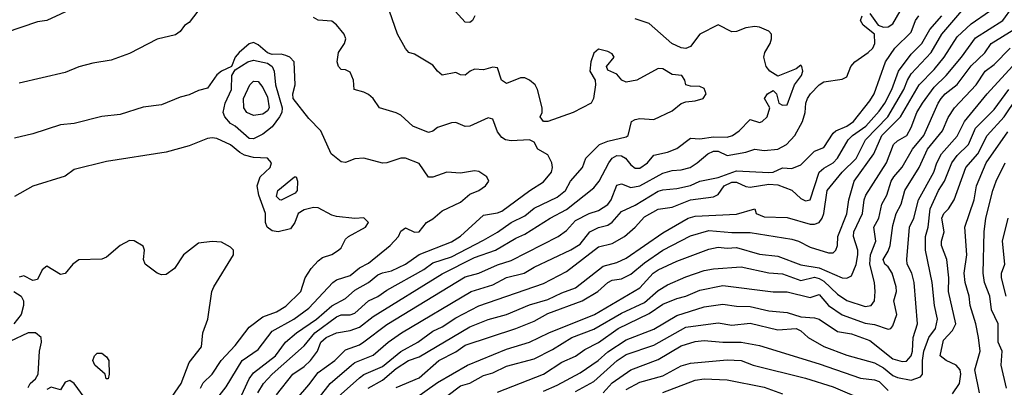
# Model space of a CAD drawing. Header units: metres. Extents: x -46681 to -43747, y -240911 to -237677.
# Tile 970 of 1056: x -44625 to -44518, y -238569 to -238529. Entities that reach past the tile are written whole.
import ezdxf

# ---------------------------------------------------------------- set-up
doc = ezdxf.new("R2010")
doc.units = ezdxf.units.M
doc.layers.add('CONTOUR_INDEX', color=1, linetype='Continuous')
doc.layers.add('CONTOUR_INTER', color=3, linetype='Continuous')

msp = doc.modelspace()

# ---------------------------------------------------------------- linework, layer by layer
at = {"layer": 'CONTOUR_INDEX'}
for points, elevation in [([(-44605.65, -238528.52), (-44606.6, -238529.76), (-44607.1, -238530.06), (-44607.6, -238530.71), (-44608.1, -238531.1), (-44610.1, -238531.57), (-44613.1, -238533.1), (-44615.1, -238533.84), (-44617.1, -238534.17), (-44618.6, -238534.57), (-44620.1, -238535.17), (-44625.1, -238536.35)], 85), ([(-44592.7, -238572.52), (-44588.1, -238568.4), (-44587.6, -238568.05), (-44585.6, -238567.17), (-44583.6, -238565.54), (-44581.75, -238564.52), (-44580.1, -238563.32), (-44579.1, -238562.86), (-44577.6, -238561.87), (-44575.1, -238560.58), (-44568.1, -238558.14), (-44565.6, -238556.85), (-44562.1, -238554.15), (-44560.6, -238553.79), (-44559.28, -238553.02), (-44558.1, -238552.01), (-44557.1, -238550.89), (-44555.6, -238550.04), (-44554.1, -238549.82), (-44552.1, -238549.04), (-44549.6, -238548.7), (-44549.1, -238548.47), (-44548.43, -238547.52), (-44547.6, -238547.1), (-44547.1, -238547.11), (-44546.1, -238547.59), (-44545.6, -238547.65), (-44543.6, -238547.34), (-44542.6, -238547.41), (-44541.1, -238547.97), (-44540.1, -238548.89), (-44539.6, -238549.16), (-44539.1, -238549.02), (-44538.12, -238546.02), (-44537.6, -238545.58), (-44536.59, -238545.02), (-44536.1, -238544.51), (-44534.94, -238542.52), (-44534.48, -238542.02), (-44533.03, -238541.02), (-44531.6, -238539.39), (-44530.98, -238538.52), (-44530.2, -238537.02), (-44529.48, -238535.02), (-44528.1, -238533.18), (-44526.93, -238532.02), (-44526.06, -238530.52), (-44524.76, -238529.02)], 90), ([(-44601.1, -238570.74), (-44600.1, -238568.51), (-44599.6, -238567.87), (-44597.21, -238566.02), (-44596.13, -238564.52), (-44594.95, -238563.52), (-44592.75, -238562.02), (-44591.1, -238560.58), (-44589.6, -238559.79), (-44588.6, -238558.87), (-44587.1, -238558.05), (-44586.1, -238557.21), (-44585.6, -238556.97), (-44584.6, -238556.75), (-44583.1, -238556.02), (-44581.6, -238555), (-44578.1, -238553.62), (-44577.1, -238552.98), (-44574.6, -238550.71), (-44573.1, -238550.47), (-44572.6, -238550.26), (-44569.58, -238548.02), (-44568.1, -238547.09), (-44567.23, -238546.02), (-44567.09, -238545.52), (-44567.18, -238545.02), (-44567.6, -238544.14), (-44568.7, -238543.52), (-44569.1, -238542.75), (-44569.6, -238542.51), (-44571.6, -238542.63), (-44572.22, -238542.52), (-44572.6, -238542.27), (-44573.1, -238541.63), (-44573.6, -238540.26), (-44574.1, -238540.12), (-44576.1, -238541.02), (-44576.6, -238541.06), (-44577.6, -238540.64), (-44578.1, -238540.66), (-44579.6, -238541.18), (-44580.1, -238541.57), (-44580.6, -238541.72), (-44582.28, -238541.02), (-44583.6, -238539.82), (-44584.1, -238539.56), (-44585.93, -238539.02), (-44586.59, -238538.02), (-44587.1, -238537.57), (-44587.6, -238537.31), (-44588.66, -238537.02), (-44588.73, -238536.02), (-44589.1, -238535.13), (-44589.6, -238534.89), (-44590.1, -238534.85), (-44590.37, -238534.52), (-44590.5, -238534.02), (-44590.39, -238533.02), (-44589.71, -238532.02), (-44589.59, -238531.52), (-44589.77, -238531.02), (-44590.6, -238529.99), (-44591.1, -238529.61), (-44592.6, -238529.48), (-44593.1, -238529.18)], 85), ([(-44573.1, -238569.98), (-44568.1, -238568.02), (-44566.1, -238566.7), (-44564.6, -238566.05), (-44563.6, -238565.32), (-44562.1, -238564.57), (-44559.95, -238563.02), (-44556.6, -238561.4), (-44555.1, -238560.39), (-44553.6, -238559.78), (-44552.6, -238559.52), (-44551.1, -238558.86), (-44548.6, -238558.37), (-44543.1, -238559.06), (-44541.6, -238559.05), (-44539.1, -238559.66), (-44538.1, -238559.35), (-44537.1, -238560.52), (-44535.6, -238561.54), (-44533.1, -238562.46), (-44532.1, -238562.59), (-44530.6, -238563.12), (-44530.32, -238563.02), (-44530.1, -238562.73), (-44529.65, -238561.52), (-44530.01, -238560.02), (-44529.72, -238559.02), (-44529.73, -238558.52), (-44530.16, -238557.02), (-44530.6, -238556.33), (-44530.97, -238556.02), (-44531.14, -238555.52), (-44530.6, -238554.61), (-44530.4, -238554.02), (-44530.1, -238551.82), (-44529.75, -238550.52), (-44529.18, -238549.52), (-44528.78, -238548.02), (-44527.23, -238545.52), (-44526.34, -238543.52), (-44524.71, -238541.52), (-44524.1, -238540.09), (-44523.41, -238539.02), (-44521.04, -238536.52), (-44520.06, -238535.02), (-44519.1, -238534.31), (-44517.36, -238532.52)], 95), ([(-44600, -238536.52), (-44599.6, -238536.13), (-44599.1, -238536.17), (-44598.6, -238536.8), (-44598.1, -238537.87), (-44597.92, -238539.02), (-44598.1, -238539.37), (-44598.6, -238539.7), (-44599.6, -238539.87), (-44600.33, -238539.52), (-44600.66, -238539.02), (-44600.69, -238538.02), (-44600, -238536.52)], 85), ([(-44517.75, -238569.52), (-44518.34, -238567.02), (-44518.23, -238565.52), (-44518.63, -238564.52), (-44518.65, -238562.52), (-44519.37, -238561.02), (-44519.56, -238559.52), (-44520.13, -238558.02), (-44520.29, -238557.02), (-44520.17, -238552.52), (-44520, -238551.02), (-44519.23, -238548.02), (-44518.85, -238547.02), (-44517.88, -238545.02)], 100), ([(-44555.1, -238570.01), (-44551.6, -238568.67), (-44550.6, -238568.53), (-44548.1, -238568.62), (-44544.1, -238569.41), (-44542.1, -238570.13)], 100)]:
    msp.add_lwpolyline(points, dxfattribs=dict(at, elevation=elevation))
at = {"layer": 'CONTOUR_INTER'}
for points, elevation in [([(-44582.1, -238570.7), (-44579.6, -238568.93), (-44576.34, -238567.02), (-44572.1, -238565.27), (-44569.6, -238564.54), (-44567.52, -238563.52), (-44562.52, -238561.52), (-44557.6, -238558.6), (-44556.17, -238557.02), (-44555.6, -238556.66), (-44553.6, -238555.7), (-44550.1, -238554.4), (-44549.1, -238554.19), (-44548.1, -238554.29), (-44547.1, -238554.21), (-44544.6, -238554.95), (-44542.6, -238555.15), (-44540.1, -238556.12), (-44538.1, -238556.44), (-44535.6, -238557.51), (-44535.1, -238557.55), (-44534.6, -238557.31), (-44534.1, -238556.07), (-44533.89, -238555.02), (-44533.91, -238554.52), (-44534.38, -238553.02), (-44534.34, -238552.52), (-44533.39, -238550.52), (-44533.22, -238549.02), (-44533.02, -238548.52), (-44530.8, -238545.02), (-44530.04, -238543.02), (-44529.6, -238542.6), (-44528.58, -238542.02), (-44528.1, -238541.15), (-44527.5, -238539.52), (-44526.89, -238538.52), (-44525.6, -238536.79), (-44524.3, -238535.52), (-44522.63, -238533.52), (-44521.1, -238531.41), (-44518.15, -238529.52), (-44517.1, -238528.07)], 93), ([(-44619.1, -238528.13), (-44622.1, -238529.54), (-44623.1, -238529.67), (-44626.6, -238530.86)], 86), ([(-44599.13, -238570.02), (-44598.51, -238569.02), (-44597.58, -238568.02), (-44594.1, -238564.92), (-44592.94, -238563.52), (-44590.6, -238561.77), (-44590.1, -238561.55), (-44589.1, -238561.54), (-44588.6, -238561.37), (-44587.1, -238560.03), (-44586.1, -238559.55), (-44585.1, -238558.85), (-44581.1, -238556.6), (-44580.1, -238555.89), (-44578.1, -238555.24), (-44574.6, -238553.41), (-44573.1, -238552.55), (-44571.6, -238551.49), (-44570.1, -238550.79), (-44569.1, -238549.96), (-44566.6, -238548.73), (-44565.69, -238548.02), (-44565.16, -238547.02), (-44563.84, -238545.52), (-44563.48, -238544.52), (-44561.98, -238543.02), (-44561.1, -238542.64), (-44559.1, -238542.18), (-44558.86, -238542.02), (-44558.53, -238540.52), (-44558.1, -238540.29), (-44557.6, -238540.2), (-44556.1, -238540.3), (-44554.1, -238539.34), (-44553.1, -238538.57), (-44552.6, -238538.37), (-44551.6, -238538.27), (-44550.72, -238538.02), (-44550.39, -238537.52), (-44550.6, -238536.91), (-44551.1, -238536.69), (-44552.1, -238536.68), (-44552.6, -238536.52), (-44552.73, -238536.02), (-44553.06, -238535.52), (-44554.1, -238535.39), (-44555.1, -238534.79), (-44555.6, -238534.75), (-44557.95, -238536.02), (-44559.1, -238536.25), (-44559.57, -238536.02), (-44560.1, -238535.38), (-44561.1, -238534.93), (-44561.25, -238534.52), (-44560.39, -238533.52), (-44560.6, -238533.14), (-44561.1, -238532.89), (-44562.1, -238532.66), (-44562.6, -238533.08), (-44562.95, -238534.02), (-44563.05, -238535.02), (-44562.46, -238536.02), (-44562.43, -238536.52), (-44562.63, -238538.02), (-44562.9, -238538.52), (-44564.85, -238539.52), (-44567.6, -238540.52), (-44568.1, -238540.52), (-44568.43, -238540.02), (-44568.23, -238539.52), (-44568.24, -238539.02), (-44568.72, -238537.02), (-44568.98, -238536.52), (-44569.6, -238536), (-44570.1, -238535.78), (-44570.6, -238535.75), (-44572.1, -238536.37), (-44572.65, -238536.02), (-44573.1, -238534.69), (-44573.6, -238534.62), (-44574.6, -238534.88), (-44575.6, -238534.83), (-44576.04, -238535.02), (-44576.6, -238535.49), (-44577.1, -238535.44), (-44577.6, -238535.17), (-44579.1, -238535.46), (-44579.6, -238535.05), (-44580.1, -238534.39), (-44582.1, -238533.18), (-44582.72, -238533.02), (-44583.1, -238532.58), (-44583.96, -238531.02), (-44584.82, -238528.52)], 86), ([(-44596.05, -238572.02), (-44593.6, -238569.18), (-44592.6, -238567.83), (-44590.77, -238566.52), (-44589.6, -238565.35), (-44588.1, -238564.8), (-44587.6, -238564.49), (-44585.1, -238562.62), (-44576.6, -238557.42), (-44575.1, -238557.01), (-44573.1, -238556.11), (-44571.6, -238555.63), (-44566.49, -238553.02), (-44565.6, -238552.36), (-44564.6, -238551.27), (-44563.1, -238550.53), (-44562.1, -238550.19), (-44561.1, -238549.54), (-44560.71, -238549.02), (-44560.1, -238547.44), (-44559.6, -238547.3), (-44558.6, -238547.69), (-44557.6, -238547.5), (-44555.1, -238546.12), (-44554.1, -238545.83), (-44553.1, -238545.77), (-44552.14, -238545.52), (-44551.36, -238545.02), (-44550.23, -238544.02), (-44549.6, -238543.73), (-44549.1, -238543.74), (-44548.1, -238544.22), (-44546.1, -238543.84), (-44545.1, -238543.52), (-44544.1, -238543.67), (-44542.6, -238543.52), (-44541.67, -238543.02), (-44540.76, -238542.02), (-44539.92, -238540.52), (-44539.65, -238539.52), (-44539.56, -238538.52), (-44539.39, -238538.02), (-44539.04, -238537.52), (-44538.1, -238536.53), (-44537.6, -238536.2), (-44535.6, -238535.89), (-44535.1, -238535.64), (-44534.66, -238534.52), (-44534.24, -238534.02), (-44532.79, -238533.02), (-44532.29, -238532.52), (-44532.07, -238532.02), (-44532.1, -238531.02), (-44533.34, -238530.02), (-44533.61, -238529.52), (-44533.43, -238529.02)], 88), ([(-44592.42, -238570.52), (-44591.28, -238569.02), (-44588.97, -238567.02), (-44588.6, -238566.75), (-44586.6, -238565.93), (-44584.97, -238564.52), (-44583.51, -238563.52), (-44575.95, -238559.02), (-44573.6, -238558.28), (-44572.1, -238557.5), (-44570.17, -238557.02), (-44569.1, -238556.35), (-44565.1, -238554.48), (-44564.1, -238553.85), (-44563.06, -238552.52), (-44562.1, -238552.04), (-44561.1, -238551.8), (-44560.6, -238551.46), (-44559.6, -238550.31), (-44558.1, -238549.62), (-44555.6, -238548.11), (-44555.1, -238547.94), (-44553.6, -238547.8), (-44552.1, -238547.49), (-44551.1, -238547.02), (-44549.1, -238546.61), (-44547.1, -238545.9), (-44543.6, -238546.06), (-44543.1, -238546.01), (-44542.1, -238545.57), (-44541.1, -238545.63), (-44540.1, -238545.22), (-44538.6, -238543.75), (-44537.6, -238543.35), (-44536.6, -238541.79), (-44536.31, -238541.52), (-44535.1, -238541.03), (-44534.37, -238540.52), (-44532.6, -238538.26), (-44532.14, -238537.52), (-44530.89, -238534.02), (-44529.89, -238532.52), (-44528.1, -238530.78), (-44527.65, -238529.52), (-44527.29, -238529.02)], 89), ([(-44587.13, -238569.52), (-44585.6, -238568.66), (-44584.1, -238567.39), (-44582.76, -238566.52), (-44581.6, -238566.11), (-44576.1, -238562.85), (-44574.1, -238562.05), (-44572.1, -238561.5), (-44569.6, -238560.47), (-44567.6, -238559.88), (-44566.1, -238559.17), (-44564.6, -238558.63), (-44561.6, -238556.27), (-44560.1, -238555.85), (-44559.1, -238555.4), (-44555.1, -238552.62), (-44552.36, -238551.02), (-44551.6, -238550.82), (-44547.1, -238550.58), (-44545.1, -238550.03), (-44544.96, -238550.52), (-44544.1, -238550.9), (-44541.6, -238550.96), (-44539.1, -238551.67), (-44538.6, -238551.69), (-44538.1, -238551.49), (-44537.77, -238551.02), (-44537.62, -238550.52), (-44537.25, -238548.02), (-44535.6, -238546.02), (-44534.1, -238544.53), (-44533.08, -238542.52), (-44530.64, -238540.02), (-44528.91, -238537.02), (-44528.52, -238536.02), (-44528.1, -238535.34), (-44525.92, -238533.02), (-44524.76, -238531.02), (-44522.6, -238528.46)], 91), ([(-44584.1, -238569.44), (-44581.6, -238568.39), (-44579.45, -238566.52), (-44577.6, -238565.58), (-44576.6, -238564.85), (-44571.1, -238563.03), (-44569.1, -238562.23), (-44567.6, -238561.4), (-44563.88, -238560.02), (-44562.18, -238559.02), (-44561.07, -238558.02), (-44560.6, -238557.78), (-44559.6, -238557.63), (-44558.6, -238557.13), (-44557.1, -238555.91), (-44555.1, -238554.53), (-44552.1, -238552.96), (-44550.1, -238552.37), (-44547.6, -238552.61), (-44545.6, -238552.59), (-44541.1, -238553.31), (-44540.35, -238553.52), (-44539.1, -238554.2), (-44537.1, -238554.81), (-44536.6, -238554.8), (-44536.29, -238554.52), (-44536.12, -238554.02), (-44536.07, -238553.02), (-44535.1, -238550.55), (-44534.89, -238549.02), (-44534.32, -238547.02), (-44532.16, -238544.02), (-44531.3, -238542.02), (-44529.27, -238540.02), (-44527.25, -238536.52), (-44525.6, -238534.86), (-44524.52, -238533.52), (-44523.1, -238531.31), (-44521.6, -238529.87), (-44519.6, -238528.52)], 92), ([(-44575.55, -238529.02), (-44575.79, -238529.52), (-44576.1, -238529.75), (-44576.6, -238529.7), (-44577.7, -238528.52)], 87), ([(-44532.6, -238528.77), (-44531.69, -238530.02), (-44531.1, -238530.24), (-44530.6, -238530.22), (-44530.1, -238529.88), (-44529.29, -238528.52)], 88), ([(-44597.1, -238570.25), (-44595.32, -238568.02), (-44594.1, -238567.17), (-44593.41, -238566.52), (-44592.67, -238565.52), (-44592.28, -238564.52), (-44591.73, -238564.02), (-44590.6, -238563.52), (-44589.1, -238563.25), (-44588.1, -238562.91), (-44586.6, -238561.73), (-44579.1, -238557.08), (-44575.6, -238555.33), (-44573.3, -238554.52), (-44571.1, -238553.22), (-44570.1, -238552.77), (-44567.34, -238551.02), (-44565.6, -238550.1), (-44562.6, -238547.74), (-44562.04, -238547.02), (-44560.99, -238545.02), (-44560.6, -238544.51), (-44560.1, -238544.23), (-44559.6, -238544.26), (-44559.16, -238544.52), (-44558.6, -238545.23), (-44558.1, -238545.59), (-44557.6, -238545.58), (-44556.76, -238545.02), (-44556.1, -238544.19), (-44554.6, -238543.86), (-44553.6, -238543.44), (-44552.1, -238542.32), (-44551.1, -238542.41), (-44549.6, -238542.17), (-44548.1, -238542.21), (-44547.55, -238542.02), (-44546.81, -238541.52), (-44545.6, -238540.28), (-44544.6, -238540.62), (-44544.32, -238540.52), (-44543.76, -238540.02), (-44543.46, -238539.02), (-44544.04, -238538.02), (-44543.73, -238537.52), (-44543.1, -238537.13), (-44542.75, -238537.52), (-44542.48, -238538.52), (-44542.1, -238538.72), (-44541.6, -238538.71), (-44540.78, -238536.52), (-44540.04, -238535.52), (-44539.9, -238535.02), (-44540.01, -238534.52), (-44540.1, -238534.4), (-44540.6, -238534.8), (-44542.6, -238535.59), (-44543.47, -238535.02), (-44543.89, -238534.52), (-44544.12, -238533.52), (-44544.03, -238533.02), (-44543.43, -238532.02), (-44543.31, -238531.52), (-44543.3, -238531.02), (-44543.6, -238530.69), (-44544.6, -238530.24), (-44545.1, -238530.17), (-44546.1, -238530.32), (-44547.1, -238530.73), (-44547.6, -238530.75), (-44549.1, -238530.01), (-44551.1, -238531.01), (-44552.1, -238532.37), (-44552.6, -238532.58), (-44553.1, -238532.51), (-44554.14, -238532.02), (-44556.6, -238529.86), (-44558.1, -238529.33)], 87), ([(-44578.6, -238570.39), (-44577.1, -238569.28), (-44576.1, -238569), (-44574.6, -238568.17), (-44573.6, -238567.85), (-44572.1, -238567.12), (-44569.1, -238566.35), (-44567.1, -238565.32), (-44564.99, -238564.02), (-44562.6, -238563.1), (-44559.6, -238561.36), (-44557.1, -238560.2), (-44555.6, -238558.89), (-44554.6, -238558.27), (-44552.6, -238557.4), (-44550.6, -238556.74), (-44549.6, -238556.56), (-44546.6, -238556.34), (-44543.6, -238556.99), (-44542.1, -238557.09), (-44540.1, -238557.82), (-44538.6, -238557.47), (-44538.1, -238557.58), (-44537.6, -238557.87), (-44536.1, -238559.31), (-44535.1, -238559.98), (-44533.1, -238560.65), (-44532.45, -238560.52), (-44532.11, -238560.02), (-44532.01, -238559.02), (-44532.1, -238558.02), (-44532.59, -238556.02), (-44532.53, -238555.02), (-44531.94, -238553.52), (-44532.15, -238552.02), (-44531.64, -238551.02), (-44531.31, -238549.52), (-44530.74, -238548.52), (-44530.29, -238547.02), (-44530.01, -238546.52), (-44529.1, -238545.49), (-44527.97, -238543.52), (-44526.73, -238542.02), (-44525.18, -238538.52), (-44524.86, -238538.02), (-44524.41, -238537.52), (-44523.1, -238536.47), (-44521.6, -238534.44), (-44520.1, -238533.04), (-44519.42, -238532.02), (-44516.95, -238530.52)], 94), ([(-44604.1, -238571.34), (-44602.6, -238569.39), (-44600.84, -238566.52), (-44599.1, -238565.34), (-44597.6, -238563.32), (-44595.22, -238562.02), (-44593.6, -238560.83), (-44590.98, -238558.02), (-44590.6, -238557.76), (-44589.1, -238557.27), (-44588.1, -238556.44), (-44587.1, -238555.93), (-44584.75, -238554.02), (-44583.86, -238553.02), (-44583.6, -238552.46), (-44583.1, -238552.09), (-44582.1, -238552.57), (-44581.6, -238552.52), (-44580.8, -238551.52), (-44580.1, -238551.09), (-44579.1, -238550.24), (-44577.1, -238549.28), (-44576.1, -238548.43), (-44575.11, -238548.02), (-44574.39, -238547.52), (-44574.02, -238547.02), (-44574.24, -238546.52), (-44575.1, -238545.94), (-44575.6, -238545.9), (-44577.1, -238546.12), (-44578.6, -238546.02), (-44580.1, -238546.58), (-44580.6, -238546.58), (-44581.6, -238545.09), (-44583.1, -238544.52), (-44583.6, -238544.49), (-44585.1, -238545.01), (-44585.6, -238545.03), (-44587.6, -238544.49), (-44588.6, -238544.58), (-44589.6, -238544.96), (-44590.1, -238544.92), (-44591.16, -238544.02), (-44592.31, -238541.52), (-44593.6, -238540.17), (-44595.3, -238538.02), (-44595.32, -238537.52), (-44595.1, -238536.52), (-44595.21, -238534.02), (-44595.65, -238533.52), (-44596.1, -238533.32), (-44596.6, -238533.2), (-44597.6, -238533.21), (-44598.1, -238533.05), (-44599.1, -238532.19), (-44599.6, -238531.91), (-44600.1, -238532.06), (-44601.18, -238533.02), (-44601.6, -238533.52), (-44602.02, -238534.52), (-44603.1, -238535.03), (-44603.6, -238535.44), (-44604.6, -238536.87), (-44605.6, -238537.13), (-44606.6, -238537.63), (-44607.6, -238537.85), (-44609.6, -238538.69), (-44611.6, -238538.96), (-44614.1, -238539.76), (-44616.1, -238539.97), (-44619.1, -238540.72), (-44620.6, -238540.89), (-44623.6, -238541.87), (-44625.6, -238542.32)], 84), ([(-44600.24, -238534.02), (-44599.6, -238533.83), (-44598.1, -238534.15), (-44597.57, -238534.52), (-44597.36, -238535.02), (-44597.24, -238536.52), (-44596.48, -238539.02), (-44596.54, -238539.52), (-44596.77, -238540.02), (-44597.6, -238541.1), (-44598.6, -238541.89), (-44599.6, -238542.4), (-44600.1, -238542.37), (-44601.59, -238541.02), (-44602.1, -238540.73), (-44602.74, -238540.02), (-44602.91, -238539.52), (-44602.69, -238538.52), (-44602, -238537.02), (-44601.98, -238535.52), (-44601.6, -238534.88), (-44600.24, -238534.02)], 84), ([(-44568.1, -238569.85), (-44566.6, -238569.21), (-44564.1, -238567.86), (-44562.14, -238566.52), (-44561.1, -238565.58), (-44559.1, -238564.27), (-44556.1, -238563.1), (-44553.6, -238561.64), (-44550.6, -238560.67), (-44548.6, -238560.38), (-44547.1, -238560.61), (-44545.6, -238560.65), (-44543.6, -238561.13), (-44541.6, -238561.28), (-44540.1, -238561.77), (-44538.6, -238561.87), (-44538.1, -238562.03), (-44536.1, -238563.36), (-44534.6, -238563.63), (-44532.6, -238564.35), (-44530.1, -238566.34), (-44529.1, -238566.64), (-44528.6, -238566.59), (-44528.12, -238566.02), (-44527.97, -238565.52), (-44527.88, -238564.02), (-44527.42, -238562.52), (-44527.77, -238558.02), (-44528.05, -238557.02), (-44528.55, -238556.02), (-44528.58, -238555.52), (-44528.3, -238552.02), (-44527.8, -238551.02), (-44527.3, -238549.02), (-44525.65, -238546.02), (-44525.33, -238545.02), (-44524.81, -238544.02), (-44523.1, -238542.12), (-44522.3, -238540.52), (-44519.84, -238537.52), (-44517.1, -238534.49)], 96), ([(-44564.6, -238569.88), (-44562.6, -238568.8), (-44560.07, -238566.52), (-44559.1, -238565.86), (-44556.1, -238564.85), (-44552.6, -238562.91), (-44549.1, -238562.42), (-44547.6, -238562.68), (-44545.6, -238562.46), (-44542.6, -238563.17), (-44540.6, -238563.03), (-44540.1, -238563.29), (-44539.29, -238564.02), (-44537.6, -238564.99), (-44535.1, -238565.94), (-44532.1, -238566.76), (-44531.1, -238567.33), (-44530.1, -238568.14), (-44529.6, -238568.36), (-44528.1, -238568.66), (-44527.1, -238568.29), (-44526.87, -238568.02), (-44526.88, -238566.52), (-44526.74, -238565.52), (-44526.17, -238564.02), (-44525.45, -238563.02), (-44525.26, -238562.02), (-44525.56, -238560.52), (-44525.83, -238558.02), (-44526.55, -238554.52), (-44526.55, -238553.02), (-44526.27, -238552.02), (-44526.04, -238550.02), (-44525.12, -238548.02), (-44524.48, -238547.02), (-44523.68, -238545.02), (-44523.1, -238544.22), (-44521.87, -238543.02), (-44521.1, -238541.25), (-44519.1, -238539.22), (-44517.48, -238537.02)], 97), ([(-44523.6, -238570.13), (-44522.85, -238569.02), (-44522.7, -238568.02), (-44522.79, -238567.52), (-44523.21, -238567.02), (-44524.32, -238566.52), (-44524.94, -238566.02), (-44524.6, -238564.31), (-44523.6, -238563.27), (-44523.24, -238562.52), (-44524.06, -238559.02), (-44524.01, -238557.52), (-44524.24, -238555.52), (-44524.8, -238554.02), (-44524.82, -238553.52), (-44524.53, -238552.52), (-44524.78, -238551.02), (-44524.55, -238550.52), (-44524.05, -238550.02), (-44523.42, -238549.02), (-44522.17, -238545.52), (-44520.87, -238544.02), (-44519.85, -238542.02), (-44518, -238540.02), (-44516.64, -238538.02)], 98), ([(-44520.66, -238570.02), (-44521.18, -238567.52), (-44520.61, -238565.52), (-44520.78, -238564.02), (-44521.07, -238562.52), (-44521.7, -238560.52), (-44521.79, -238559.52), (-44522.22, -238558.02), (-44522.33, -238557.02), (-44522.07, -238555.02), (-44522.28, -238552.02), (-44521.24, -238549.02), (-44520.99, -238547.52), (-44519.94, -238545.02), (-44517.6, -238541.64)], 99), ([(-44605.38, -238569.52), (-44605.1, -238568.96), (-44604.09, -238568.02), (-44603.13, -238566.52), (-44601.6, -238564.9), (-44600.1, -238562.9), (-44598.6, -238561.77), (-44597.1, -238561.21), (-44596.1, -238560.59), (-44594.47, -238559.02), (-44594.01, -238557.52), (-44593.35, -238556.52), (-44592.6, -238555.68), (-44592.1, -238555.33), (-44591.1, -238555), (-44590.37, -238554.52), (-44590.1, -238554.27), (-44589.6, -238553.32), (-44589.3, -238553.02), (-44587.44, -238552.02), (-44587.11, -238551.52), (-44587.6, -238550.98), (-44588.6, -238551.06), (-44590.6, -238550.84), (-44591.1, -238550.7), (-44592.6, -238549.89), (-44593.1, -238549.88), (-44594.1, -238550.12), (-44594.74, -238550.52), (-44595.13, -238551.52), (-44595.6, -238552.21), (-44596.92, -238552.52), (-44597.6, -238552.41), (-44598.12, -238552.02), (-44598.32, -238551.52), (-44598.32, -238550.52), (-44599.02, -238548.52), (-44599.2, -238547.52), (-44598.89, -238546.52), (-44597.8, -238545.52), (-44597.65, -238545.02), (-44598.1, -238544.52), (-44599.6, -238544.42), (-44600.6, -238544.16), (-44601.1, -238543.9), (-44602.1, -238543.06), (-44603.6, -238542.37), (-44604.1, -238542.28), (-44604.6, -238542.38), (-44606.6, -238543.17), (-44609.1, -238543.86), (-44615.6, -238544.87), (-44619.1, -238545.74), (-44620.1, -238546.45), (-44623.6, -238547.54), (-44625.6, -238548.67)], 83), ([(-44595.16, -238546.52), (-44594.98, -238546.52), (-44594.82, -238547.02), (-44594.87, -238548.02), (-44595.1, -238548.33), (-44596.6, -238549.07), (-44596.75, -238549.02), (-44597.1, -238548.67), (-44596.98, -238548.02), (-44595.16, -238546.52)], 84), ([(-44517.78, -238559.52), (-44518.29, -238557.52), (-44518.27, -238557.02), (-44517.94, -238556.02), (-44518.16, -238553.52), (-44517.55, -238551.02)], 101), ([(-44608.84, -238571.02), (-44607.49, -238569.02), (-44606.6, -238566.73), (-44605.25, -238565.02), (-44605.12, -238563.52), (-44604.58, -238562.02), (-44604.14, -238559.02), (-44603.94, -238558.52), (-44601.8, -238555.02), (-44601.8, -238554.52), (-44602.1, -238554.19), (-44603.1, -238553.66), (-44604.1, -238553.57), (-44605.6, -238553.74), (-44607.22, -238555.02), (-44608.21, -238556.52), (-44609.1, -238557.17), (-44609.6, -238557.2), (-44610.1, -238557), (-44611.39, -238556.02), (-44611.56, -238555.52), (-44611.47, -238554.52), (-44611.6, -238554.09), (-44612.6, -238553.49), (-44613.1, -238553.48), (-44614.1, -238554), (-44615.6, -238555.27), (-44616.1, -238555.49), (-44618.6, -238555.57), (-44619.25, -238556.02), (-44620.1, -238557.05), (-44620.6, -238557.16), (-44622.1, -238556.25), (-44622.6, -238556.64), (-44623.1, -238557.71), (-44623.6, -238557.83), (-44624.6, -238557.32), (-44625.1, -238557.46)], 82), ([(-44625.67, -238559.02), (-44624.89, -238559.52), (-44624.62, -238560.02), (-44624.61, -238560.52), (-44624.88, -238561.52), (-44625.68, -238562.52)], 82), ([(-44624.1, -238569.44), (-44623.88, -238569.02), (-44623.33, -238568.52), (-44623.03, -238568.02), (-44622.88, -238565.52), (-44622.68, -238564.52), (-44622.7, -238564.02), (-44623.31, -238563.52), (-44624.1, -238563.52), (-44626.1, -238564.46)], 81), ([(-44561.6, -238570.05), (-44560.6, -238568.95), (-44558.6, -238567.55), (-44555.6, -238566.42), (-44553.1, -238564.93), (-44551.6, -238564.47), (-44550.6, -238564.35), (-44548.6, -238564.53), (-44546.6, -238564.52), (-44544.6, -238564.88), (-44538.1, -238566.89), (-44533.6, -238568.45), (-44532.1, -238568.62), (-44531.6, -238568.79), (-44530.6, -238569.8)], 98), ([(-44616.9, -238566.02), (-44616.6, -238565.71), (-44616.1, -238565.73), (-44615.6, -238566.11), (-44615.35, -238566.52), (-44615.31, -238568.02), (-44615.42, -238568.52), (-44615.64, -238568.52), (-44615.74, -238568.02), (-44616.86, -238567.02), (-44617.07, -238566.52), (-44616.9, -238566.02)], 82), ([(-44559.1, -238569.66), (-44557.6, -238568.88), (-44555.1, -238568.2), (-44553.1, -238567.11), (-44552.1, -238566.81), (-44548.1, -238566.45), (-44546.6, -238566.53), (-44545.28, -238567.02), (-44539.6, -238568.44), (-44536.6, -238569.39), (-44533.1, -238570.87)], 99), ([(-44618.04, -238570.52), (-44619.1, -238569.04), (-44619.6, -238568.69), (-44620.1, -238568.89), (-44620.6, -238569.71), (-44621.6, -238569.43), (-44622.1, -238569.69)], 81)]:
    msp.add_lwpolyline(points, dxfattribs=dict(at, elevation=elevation))

doc.saveas('drawing.dxf')
